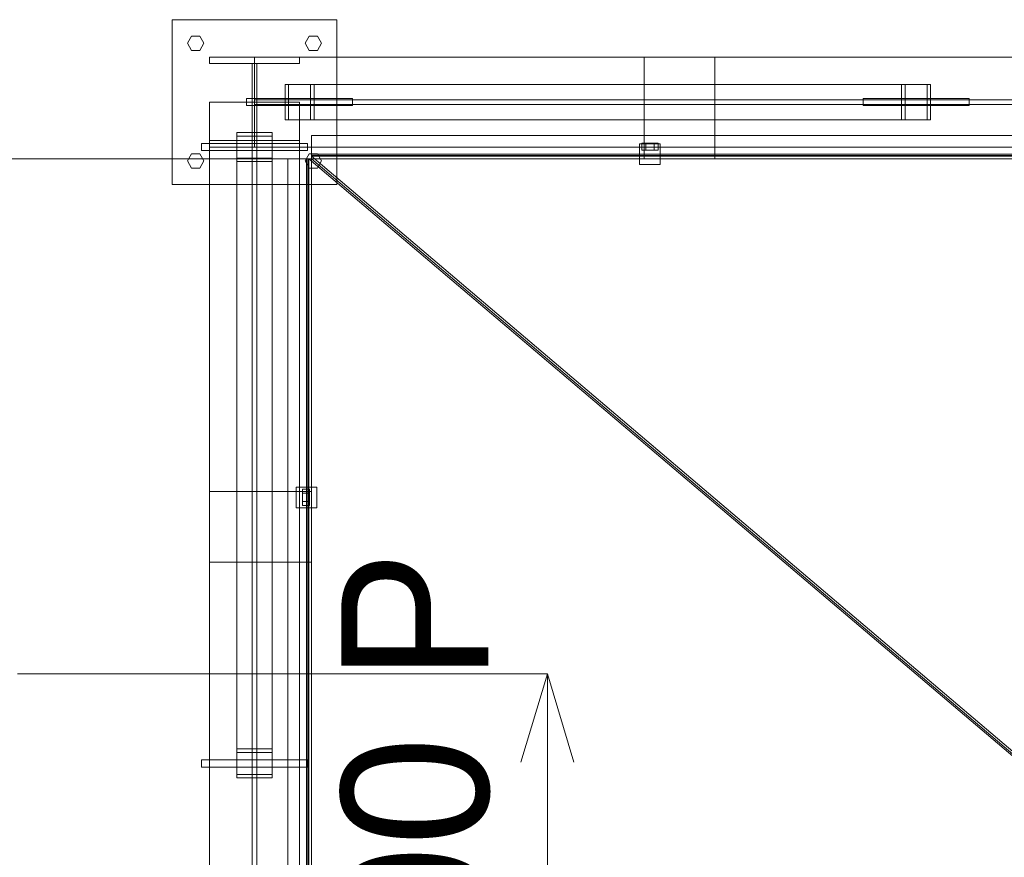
# Model space of a CAD drawing. Header units: millimetres. Extents: x -1970 to 61924, y -58230 to 6847.
# Tile 359 of 656: x 854 to 2526, y -17461 to -16038. Entities that reach past the tile are written whole.
import ezdxf

# ---------------------------------------------------------------- set-up
doc = ezdxf.new("R2010")
doc.units = ezdxf.units.MM
for name, color, linetype, lineweight in [('COTAS_O', 1, 'Continuous', 0), ('COTAS_P', 1, 'Continuous', 0), ('superior_tolva', 7, 'Continuous', 0)]:
    doc.layers.add(name, color=color, linetype=linetype, lineweight=lineweight)
doc.dimstyles.new('R19_100', dxfattribs={"dimtxt": 250, "dimasz": 150, "dimexe": 150, "dimexo": 80, "dimgap": 100, "dimtad": 1, "dimtih": 1, "dimtoh": 1, "dimdsep": 46, "dimcen": 0.09, "dimadec": 0, "dimazin": 0, "dimtfac": 1, "dimtdec": 4, "dimtofl": 0, "dimtmove": 0, "dimatfit": 3, "dimfxl": 1, "dimtolj": 1, "dimtzin": 0, "dimarcsym": 0})

# ---------------------------------------------------------------- blocks, each defined once
blk = doc.blocks.new('DIM_R26_32')
at = {"layer": 'COTAS_O'}
for p, q in [((649.2, -16275), (604.2, -16425)), ((1349.2, -16275), (649.2, -16275)), ((649.2, -19725), (649.2, -16275)), ((649.2, -16275), (694.2, -16425)), ((649.2, -19725), (604.2, -19575)), ((649.2, -19725), (694.2, -19575)), ((1349.2, -19725), (649.2, -19725))]:
    blk.add_line(p, q, dxfattribs=at)
blk.add_text('3450 O', height=250, rotation=90, dxfattribs=at).set_placement((549.2, -18000))
blk = doc.blocks.new('DIM_R26_33')
at = {"layer": 'COTAS_P'}
for p, q in [((850, -17150), (1750, -17150)), ((1750, -17150), (1705, -17300)), ((1750, -18850), (1750, -17150)), ((1750, -17150), (1795, -17300)), ((1750, -18850), (1705, -18700)), ((1750, -18850), (1795, -18700)), ((850, -18850), (1750, -18850))]:
    blk.add_line(p, q, dxfattribs=at)
blk.add_text('1700 P', height=250, rotation=90, dxfattribs=at).set_placement((1650, -18000))

msp = doc.modelspace()

# ---------------------------------------------------------------- linework, layer by layer
at = {"layer": 'superior_tolva'}
for p, q in [((1112.7, -16318.5), (1112.7, -16038.5)), ((1112.7, -16038.5), (1392.7, -16038.5)), ((1392.7, -16038.5), (1392.7, -16318.5)), ((1138.7, -16078.5), (1145.7, -16066.376)), ((1145.7, -16066.376), (1159.7, -16066.376)), ((1159.7, -16066.376), (1166.7, -16078.5)), ((1338.7, -16078.5), (1345.7, -16066.376)), ((1345.7, -16066.376), (1359.7, -16066.376)), ((1359.7, -16066.376), (1366.7, -16078.5)), ((1145.7, -16090.624), (1138.7, -16078.5)), ((1166.7, -16078.5), (1159.7, -16090.624)), ((1345.7, -16090.624), (1338.7, -16078.5)), ((1366.7, -16078.5), (1359.7, -16090.624)), ((1159.7, -16090.624), (1145.7, -16090.624)), ((1359.7, -16090.624), (1345.7, -16090.624)), ((1176.2, -16102), (1329.2, -16102)), ((1176.2, -16113), (1176.2, -16102)), ((1176.2, -16113), (1329.2, -16113)), ((1248.7, -16113), (1256.7, -16113)), ((1248.7, -16244), (1248.7, -16113)), ((1252.7, -16255), (1252.7, -16102)), ((1252.7, -16102), (4895.7, -16102)), ((1256.7, -16244), (1256.7, -16113)), ((1329.2, -16113), (1329.2, -16102)), ((1914.2, -16275), (1914.2, -16102)), ((1914.2, -16102), (2034.2, -16102)), ((2034.2, -16102), (2034.2, -16275)), ((2351.616, -16148.5), (1304.616, -16148.5)), ((1304.616, -16148.5), (1304.616, -16208.5)), ((1353.784, -16148.5), (1304.616, -16148.5)), ((2357.467, -16148.5), (1310.467, -16148.5)), ((1310.467, -16148.5), (1310.467, -16208.5)), ((1347.933, -16148.5), (1310.467, -16148.5)), ((1347.933, -16208.5), (1347.933, -16148.5)), ((1347.933, -16148.5), (2394.933, -16148.5)), ((1353.784, -16208.5), (1353.784, -16148.5)), ((1353.784, -16148.5), (2400.784, -16148.5)), ((2351.616, -16208.5), (2351.616, -16148.5)), ((2351.616, -16148.5), (2400.784, -16148.5)), ((2357.467, -16208.5), (2357.467, -16148.5)), ((2357.467, -16148.5), (2394.933, -16148.5)), ((2394.933, -16148.5), (2394.933, -16208.5)), ((2400.784, -16148.5), (2400.784, -16208.5)), ((1176.2, -19821.5), (1176.2, -16178.5)), ((1176.2, -16178.5), (1329.2, -16178.5)), ((1239.2, -16184.5), (1239.2, -16172.5)), ((1239.2, -16172.5), (1419.2, -16172.5)), ((1419.2, -16184.5), (1239.2, -16184.5)), ((1248.7, -19821.5), (1248.7, -16178.5)), ((1248.7, -16178.5), (1256.7, -16178.5)), ((1252.7, -16182.5), (1252.7, -16174.5)), ((1252.7, -16174.5), (4895.7, -16174.5)), ((4895.7, -16182.5), (1252.7, -16182.5)), ((1256.7, -16178.5), (1256.7, -19821.5)), ((1329.2, -16178.5), (1329.2, -19821.5)), ((1419.2, -16172.5), (1419.2, -16184.5)), ((2286.2, -16184.5), (2286.2, -16172.5)), ((2286.2, -16172.5), (2466.2, -16172.5)), ((2466.2, -16184.5), (2286.2, -16184.5)), ((2466.2, -16172.5), (2466.2, -16184.5)), ((1304.616, -16208.5), (2351.616, -16208.5)), ((1304.616, -16208.5), (1353.784, -16208.5)), ((1310.467, -16208.5), (2357.467, -16208.5)), ((1310.467, -16208.5), (1347.933, -16208.5)), ((2394.933, -16208.5), (1347.933, -16208.5)), ((2400.784, -16208.5), (1353.784, -16208.5)), ((2400.784, -16208.5), (2351.616, -16208.5)), ((2394.933, -16208.5), (2357.467, -16208.5)), ((1222.7, -16230.416), (1222.7, -17277.416)), ((1282.7, -16230.416), (1222.7, -16230.416)), ((1222.7, -16230.416), (1222.7, -16279.584)), ((1282.7, -17277.416), (1282.7, -16230.416)), ((1282.7, -16279.584), (1282.7, -16230.416)), ((1349.2, -16275), (1349.2, -16235)), ((1349.2, -16235), (4799.2, -16235)), ((1162.7, -16261), (1162.7, -16249)), ((1162.7, -16249), (1342.7, -16249)), ((1176.2, -16244), (1329.2, -16244)), ((1176.2, -16255), (1176.2, -16244)), ((1222.7, -16236.267), (1222.7, -17283.267)), ((1282.7, -16236.267), (1222.7, -16236.267)), ((1222.7, -16236.267), (1222.7, -16273.733)), ((1248.7, -16244), (1256.7, -16244)), ((1282.7, -17283.267), (1282.7, -16236.267)), ((1282.7, -16273.733), (1282.7, -16236.267)), ((1329.2, -16255), (1329.2, -16244)), ((1342.7, -16249), (1342.7, -16261)), ((1906.7, -16249.5), (1941.7, -16249.5)), ((1906.7, -16284.5), (1906.7, -16249.5)), ((1917.2, -16248), (1910.2, -16248)), ((1910.2, -16248), (1910.2, -16260)), ((1931.2, -16248), (1917.2, -16248)), ((1917.2, -16248), (1917.2, -16260)), ((1931.2, -16248), (1938.2, -16248)), ((1931.2, -16248), (1931.2, -16260)), ((1938.2, -16260), (1938.2, -16248)), ((1941.7, -16284.5), (1941.7, -16249.5)), ((1138.7, -16278.5), (1145.7, -16266.376)), ((1145.7, -16266.376), (1159.7, -16266.376)), ((1159.7, -16266.376), (1166.7, -16278.5)), ((1342.7, -16261), (1162.7, -16261)), ((1176.2, -16255), (1329.2, -16255)), ((4895.7, -16255), (1252.7, -16255)), ((1338.7, -16278.5), (1345.7, -16266.376)), ((1345.7, -16266.376), (1359.7, -16266.376)), ((1349.2, -16267), (4799.2, -16267)), ((1349.2, -16267), (1349.2, -16275)), ((1359.7, -16266.376), (1366.7, -16278.5)), ((1917.2, -16260), (1910.2, -16260)), ((1931.2, -16260), (1917.2, -16260)), ((1938.2, -16260), (1931.2, -16260)), ((1145.7, -16290.624), (1138.7, -16278.5)), ((1166.7, -16278.5), (1159.7, -16290.624)), ((1222.7, -16273.733), (1282.7, -16273.733)), ((1222.7, -17320.733), (1222.7, -16273.733)), ((1222.7, -16279.584), (1282.7, -16279.584)), ((1222.7, -17326.584), (1222.7, -16279.584)), ((1282.7, -16273.733), (1282.7, -17320.733)), ((1282.7, -16279.584), (1282.7, -17326.584)), ((1309.2, -19725), (1309.2, -16275)), ((1309.2, -16275), (1349.2, -16275)), ((1345.7, -16290.624), (1338.7, -16278.5)), ((1341.2, -19725), (1341.2, -16275)), ((1349.2, -16275), (1341.2, -16275)), ((1343.2, -19725), (1343.2, -16275)), ((1349.2, -16275), (1343.2, -16275)), ((2670.065, -17400), (1345.065, -16275)), ((1345.065, -16275), (1345.065, -19725)), ((1349.2, -16275), (1345.065, -16275)), ((1349.2, -16269), (4799.2, -16269)), ((1349.2, -16269), (1349.2, -16275)), ((4799.2, -16270.364), (1349.2, -16270.364)), ((1349.2, -16270.364), (2674.2, -17395.364)), ((1349.2, -16275), (1349.2, -16270.364)), ((1349.2, -19725), (1349.2, -16275)), ((1349.2, -16275), (2674.2, -17400)), ((1349.2, -16275), (4799.2, -16275)), ((1366.7, -16278.5), (1359.7, -16290.624)), ((1906.7, -16284.5), (1941.7, -16284.5)), ((2034.2, -16275), (1914.2, -16275)), ((1159.7, -16290.624), (1145.7, -16290.624)), ((1359.7, -16290.624), (1345.7, -16290.624)), ((1392.7, -16318.5), (1112.7, -16318.5)), ((1323.7, -16832.5), (1358.7, -16832.5)), ((1323.7, -16867.5), (1323.7, -16832.5)), ((1334.2, -16843), (1334.2, -16836)), ((1346.2, -16836), (1334.2, -16836)), ((1346.2, -16836), (1346.2, -16843)), ((1358.7, -16867.5), (1358.7, -16832.5)), ((1176.2, -16960), (1176.2, -16840)), ((1176.2, -16840), (1349.2, -16840)), ((1334.2, -16843), (1334.2, -16857)), ((1334.2, -16843), (1346.2, -16843)), ((1346.2, -16843), (1346.2, -16857)), ((1349.2, -16840), (1349.2, -16960)), ((1323.7, -16867.5), (1358.7, -16867.5)), ((1334.2, -16857), (1334.2, -16864)), ((1334.2, -16857), (1346.2, -16857)), ((1334.2, -16864), (1346.2, -16864)), ((1346.2, -16857), (1346.2, -16864)), ((1349.2, -16960), (1176.2, -16960)), ((1222.7, -17277.416), (1282.7, -17277.416)), ((1222.7, -17326.584), (1222.7, -17277.416)), ((1222.7, -17283.267), (1282.7, -17283.267)), ((1222.7, -17320.733), (1222.7, -17283.267)), ((1282.7, -17277.416), (1282.7, -17326.584)), ((1282.7, -17283.267), (1282.7, -17320.733)), ((1162.7, -17308), (1162.7, -17296)), ((1162.7, -17296), (1342.7, -17296)), ((1342.7, -17296), (1342.7, -17308)), ((1342.7, -17308), (1162.7, -17308)), ((1282.7, -17320.733), (1222.7, -17320.733)), ((1282.7, -17326.584), (1222.7, -17326.584))]:
    msp.add_line(p, q, dxfattribs=at)

# ---------------------------------------------------------------- dimensions: what is measured, and where the dimension line sits
at = {"layer": 'COTAS_O'}
dim = msp.add_aligned_dim(p1=(1349.2, -19725), p2=(1349.2, -16275), distance=700, text='<> O', dimstyle='R19_100', dxfattribs=at)
dim.commit()
dim.dimension.update_dxf_attribs({"geometry": 'DIM_R26_32', "text_midpoint": (649.2, -18000)})
at = {"layer": 'COTAS_P'}
dim = msp.add_aligned_dim(p1=(850, -18850), p2=(850, -17150), distance=-900, text='<> P', dimstyle='R19_100', dxfattribs=at)
dim.commit()
dim.dimension.update_dxf_attribs({"geometry": 'DIM_R26_33', "text_midpoint": (1750, -18000)})

doc.saveas('drawing.dxf')
